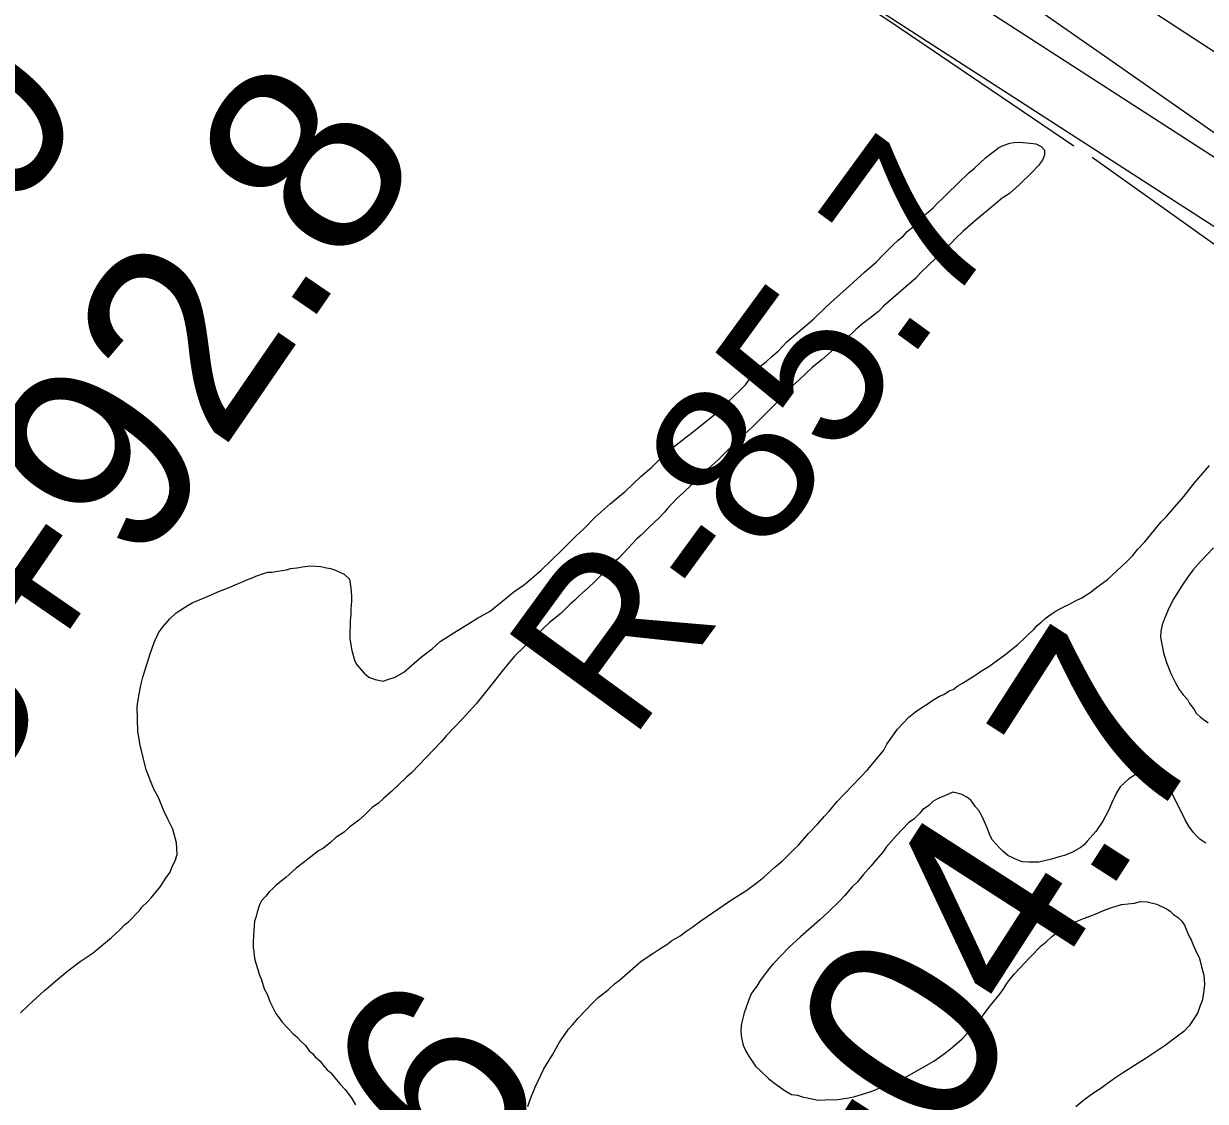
# Model space of a CAD drawing. Extents: x 3704301 to 3742427, y 506229 to 532009.
# Drawn here: x 3726051 to 3726657, y 517127 to 517681 of the extents above; entities that cross this region are included whole.
import ezdxf

# ---------------------------------------------------------------- set-up
doc = ezdxf.new("R2010")
doc.units = 0
for name, color, linetype in [('V-LEVE-TOET', 7, 'Continuous'), ('V-RIVR-RANG-IDEN', 7, 'Continuous'), ('V-ROAD-CNTR', 7, 'Continuous'), ('V-SITE-VEGE', 7, 'Continuous'), ('V-SURV-IDEN', 7, 'Continuous'), ('V-SURV-LINE', 7, 'Continuous'), ('V-TOPO-SHOR', 7, 'Continuous')]:
    doc.layers.add(name, color=color, linetype=linetype)

msp = doc.modelspace()

# ---------------------------------------------------------------- linework, layer by layer
at = {"layer": 'V-LEVE-TOET'}
msp.add_lwpolyline([(3725945.33, 517914.49), (3726004.19, 517911.57), (3726047.26, 517908.27), (3726126.62, 517901.22), (3726168.71, 517893.81), (3726206.49, 517884.93), (3726268.73, 517865.5), (3726295.39, 517854.72), (3726320.96, 517843.92), (3726373.52, 517820.16), (3726420.98, 517793.56), (3726463.35, 517763.3), (3726609.52, 517661.28), (3726709.19, 517591.6), (3726736.59, 517572.67), (3726754.41, 517556.23), (3726783.23, 517523.74), (3726857.27, 517444.99), (3726940.78, 517356.95), (3727038.52, 517254.84), (3727134.75, 517147.25), (3727164.91, 517111.61)], dxfattribs=at)
at = {"layer": 'V-ROAD-CNTR'}
for points in [[(3726343.51, 517817.69), (3726660.2, 517613.2), (3726693.62, 517591.82), (3726714.4, 517575.44), (3726728.64, 517564.27), (3726743.09, 517551.46), (3726767.42, 517529.71), (3726826.9, 517468.07), (3727182.61, 517078.62), (3727731.66, 516400.01)], [(3726327.23, 517792.48), (3726643.98, 517587.97), (3726676.21, 517567.34), (3726695.86, 517551.86), (3726709.42, 517541.22), (3726723.14, 517529.05), (3726746.6, 517508.08), (3726805.02, 517447.53), (3727149.44, 517070.45)]]:
    msp.add_lwpolyline(points, dxfattribs=at)
at = {"layer": 'V-SITE-VEGE'}
for points in [[(3726160.55, 517392.95), (3726163.09, 517393.88), (3726165.67, 517395.14), (3726167.77, 517395.84), (3726170.08, 517396.88), (3726173.86, 517398.17), (3726176.13, 517398.82), (3726178.2, 517398.93), (3726181.34, 517399.33), (3726185.68, 517400.09), (3726187.73, 517400.73), (3726191.14, 517401.15), (3726194.02, 517401.6), (3726198.09, 517402.08), (3726203.32, 517401.82), (3726206.22, 517401.13), (3726208.29, 517400.7), (3726210.87, 517399.99), (3726215.27, 517397.82), (3726218.11, 517395.33), (3726218.77, 517390.72), (3726219.14, 517386.65), (3726219.2, 517383.93), (3726218.76, 517379.84), (3726218.82, 517377.39), (3726218.36, 517373.85), (3726218.42, 517371.67), (3726218.23, 517367.86), (3726218.31, 517364.6), (3726219.28, 517358.63), (3726220.77, 517353.23), (3726221.9, 517351.36), (3726225.54, 517347.09), (3726228.04, 517344.97), (3726231.34, 517343.69), (3726235.44, 517342.98), (3726237.81, 517343.69), (3726241.59, 517345.03), (3726245.94, 517347.53), (3726255.05, 517355.37), (3726260.5, 517359.53), (3726264.7, 517363.22), (3726271.61, 517367.8), (3726283.83, 517375.23), (3726290.22, 517378.81), (3726302.44, 517388.73), (3726307.9, 517392.57), (3726316.37, 517399.74), (3726327, 517410.06), (3726334.12, 517417.2), (3726338.48, 517421.28), (3726344, 517427.02), (3726347.35, 517429.93), (3726351.82, 517434.01), (3726359.56, 517440.35), (3726367.69, 517447.95), (3726373.24, 517452.81), (3726382.38, 517461.74), (3726384.89, 517463.54), (3726395.57, 517471.75), (3726406.19, 517480.33), (3726412.62, 517486.47), (3726421.33, 517495.12), (3726423.91, 517498.72), (3726427.97, 517503.98), (3726431.98, 517506.8), (3726434.91, 517509.59), (3726438.1, 517512.39), (3726442.61, 517517.13), (3726456.47, 517528.89), (3726462.58, 517535.02), (3726466.84, 517538.94), (3726472.96, 517544.25), (3726482.55, 517552.92), (3726488.67, 517558.24), (3726492.12, 517561.86), (3726497.17, 517566.88), (3726499.83, 517569.39), (3726502.49, 517571.63), (3726504.34, 517573.86), (3726508.35, 517576.95), (3726512.07, 517580.57), (3726514.19, 517582.8), (3726517.65, 517585.88), (3726519.51, 517587.83), (3726522.96, 517591.18), (3726524.82, 517593.13), (3726536.25, 517604.01), (3726538.92, 517606.26), (3726544.5, 517611.56), (3726551.44, 517616.9), (3726554.13, 517618.05), (3726557.1, 517619.21), (3726559.27, 517619.54), (3726562.26, 517619.61), (3726567.44, 517619.19), (3726570.44, 517618.72), (3726573.19, 517617.43), (3726574.87, 517615.57), (3726574.93, 517613.12), (3726573.91, 517610.37)], [(3726573.91, 517610.37), (3726571.8, 517607.6), (3726568.62, 517604.26), (3726561.97, 517597.84), (3726556.91, 517593.36), (3726553.17, 517590.83), (3726548.63, 517587.18), (3726539.57, 517579.61), (3726535.58, 517575.98), (3726532.91, 517573.74), (3726529.19, 517570.11), (3726526.8, 517567.6), (3726523.87, 517565.08), (3726519.1, 517560.07), (3726511.38, 517552.81), (3726508.74, 517549.75), (3726492.22, 517535.48), (3726489.57, 517532.69), (3726485.03, 517529.04), (3726481.56, 517526.51), (3726478.1, 517523.43), (3726473.04, 517518.68), (3726469.57, 517515.88), (3726460.79, 517508.05), (3726455.71, 517504.12), (3726448.81, 517497.42), (3726445.88, 517494.9), (3726436.59, 517485.15), (3726424.64, 517473.16), (3726420.92, 517469.81), (3726418, 517466.75), (3726414.54, 517463.67), (3726407.1, 517456.41), (3726402.58, 517452.22), (3726397.52, 517447.75), (3726394.07, 517444.13), (3726389.28, 517439.38), (3726386.36, 517436.87), (3726381.32, 517431.57), (3726379.73, 517429.63), (3726377.08, 517426.85), (3726372.03, 517422.1), (3726367.78, 517417.91), (3726365.65, 517415.96), (3726356.1, 517405.93), (3726353.17, 517403.41), (3726348.66, 517398.68), (3726343.88, 517393.93), (3726340.69, 517390.87), (3726336.16, 517386.95), (3726333.77, 517384.44), (3726331.37, 517382.48), (3726329.52, 517380.53), (3726326.59, 517377.74), (3726320.72, 517372.97), (3726314.34, 517366.83), (3726310.35, 517363.2), (3726307.43, 517360.13), (3726302.91, 517355.94), (3726300.27, 517352.61)], [(3726342.9, 517177.65), (3726345.82, 517180.44), (3726350.9, 517184.37), (3726354.08, 517187.44), (3726356.76, 517189.41), (3726360.75, 517193.04), (3726367.68, 517198.92), (3726370.35, 517200.9), (3726374.37, 517203.44), (3726378.38, 517206.26), (3726381.07, 517207.68), (3726383.47, 517209.65), (3726387.76, 517212.2), (3726390.69, 517214.45), (3726393.91, 517216.43), (3726398.45, 517219.81), (3726413.7, 517230.24), (3726422, 517235.61), (3726427.35, 517239.55), (3726430.82, 517242.36), (3726436.41, 517247.39), (3726440.14, 517250.48), (3726446.51, 517256.89), (3726448.38, 517258.57), (3726453.67, 517264.68), (3726458.44, 517269.69), (3726461.88, 517273.59), (3726464.54, 517276.37), (3726468.5, 517281.09), (3726484.15, 517297.52), (3726492.34, 517307.52), (3726493.9, 517310.54), (3726499.42, 517318.3), (3726505.26, 517324.42), (3726508.73, 517327.23), (3726511.94, 517329.48), (3726515.69, 517331.75), (3726517.56, 517333.16), (3726521.04, 517335.15), (3726523.2, 517336.02), (3726525.87, 517337.98), (3726528.03, 517338.58), (3726530.43, 517340.54), (3726532.85, 517341.96), (3726539.55, 517346.21), (3726541.95, 517347.9), (3726546.24, 517350.45), (3726554.53, 517356.36), (3726561.2, 517361.7), (3726564.39, 517364.77), (3726566.25, 517366.72), (3726569.18, 517369.24), (3726571.03, 517371.46), (3726573.17, 517373.14), (3726575.29, 517375.1), (3726578.23, 517377.35), (3726580.91, 517379.04), (3726585.21, 517381.33), (3726587.09, 517382.19), (3726590.85, 517384.18), (3726594.08, 517385.62), (3726598.9, 517388.73), (3726601.57, 517390.97), (3726607.18, 517395.19), (3726617.02, 517404.13), (3726620.21, 517407.48), (3726622.58, 517410.53), (3726626.29, 517414.43), (3726634.75, 517424.7), (3726637.41, 517427.21), (3726640.58, 517431.1), (3726646.4, 517437.77), (3726651.94, 517444.7), (3726659.61, 517453.6)], [(3726661.57, 517411.37), (3726654.94, 517404.41), (3726650.96, 517399.96), (3726648.6, 517396.64), (3726645.45, 517391.93), (3726640.73, 517384.47), (3726638.41, 517379.52), (3726636.35, 517374.57), (3726635.33, 517371.83), (3726634.59, 517368.55), (3726634.4, 517365.55), (3726635.95, 517357.43), (3726637.43, 517352.57), (3726639.75, 517346.91), (3726642.04, 517342.07), (3726644.03, 517338.58), (3726646, 517335.91), (3726648.23, 517333.52), (3726649.37, 517331.37), (3726651.62, 517328.43), (3726652.75, 517326.55), (3726654.98, 517324.43), (3726658.86, 517321.53)], [(3726049.22, 517172.61), (3726052.94, 517176.23), (3726061.46, 517184.06), (3726063.59, 517185.74), (3726067.32, 517189.1), (3726073.45, 517194.14), (3726079.86, 517198.92), (3726083.42, 517201.42), (3726086.56, 517203.44), (3726089.75, 517206.24), (3726095.89, 517211.28), (3726100.41, 517215.48), (3726102.8, 517217.98), (3726104.67, 517219.39), (3726110.23, 517225.23), (3726111.56, 517226.9), (3726114.48, 517229.69), (3726116.33, 517231.64), (3726121.09, 517237.47), (3726123.71, 517241.61), (3726126.08, 517244.93), (3726127.1, 517247.68), (3726128.66, 517250.71), (3726129.66, 517254), (3726129.25, 517259.98), (3726127.44, 517267), (3726124.87, 517272.11), (3726122.86, 517276.41), (3726119.97, 517283.15), (3726117.7, 517287.44), (3726113.64, 517297.41), (3726110.61, 517310.12), (3726109.35, 517317.16), (3726109.05, 517329.67), (3726109.75, 517334.31), (3726110.95, 517340.87), (3726111.94, 517344.97), (3726115.73, 517357.03), (3726117.76, 517362.79), (3726120.09, 517367.75), (3726122.19, 517370.79), (3726125.9, 517374.96), (3726129.09, 517378.04), (3726135.25, 517381.99), (3726137.4, 517383.13), (3726144.4, 517386.02), (3726151.4, 517389.19), (3726155.44, 517390.65), (3726160.55, 517392.95)], [(3726300.27, 517352.61), (3726296.31, 517347.89), (3726292.09, 517342.35), (3726283.11, 517331.25), (3726275.96, 517323.46), (3726267.73, 517314.82), (3726265.09, 517311.77), (3726249.97, 517295.89), (3726247.31, 517293.65), (3726239.86, 517286.4), (3726235.6, 517282.75), (3726232.94, 517280.24), (3726229.73, 517277.99), (3726225.75, 517274.08), (3726222.81, 517271.56), (3726218.01, 517267.91), (3726215.35, 517265.4), (3726211.06, 517262.57), (3726208.41, 517260.06), (3726204.67, 517257.24), (3726202.25, 517255.82), (3726194.24, 517249.65), (3726190.77, 517246.84), (3726185.45, 517242.09), (3726180.38, 517238.16), (3726178.79, 517236.48), (3726176.92, 517234.81), (3726175.07, 517232.58), (3726172.96, 517230.08), (3726171.92, 517228.15), (3726170.65, 517224.32), (3726170.16, 517222.13), (3726169.4, 517219.66), (3726168.97, 517215.02), (3726168.57, 517209.03), (3726168.64, 517206.31), (3726168.96, 517204.14), (3726169.32, 517200.61), (3726169.93, 517198.18), (3726171.09, 517194.94), (3726171.7, 517192.51), (3726172.86, 517189.55), (3726174.33, 517184.96), (3726175.76, 517182.28), (3726177.21, 517178.5), (3726178.35, 517176.08), (3726180.35, 517172.32), (3726181.76, 517170.18), (3726183.45, 517167.77), (3726189.32, 517161.66), (3726190.98, 517160.34), (3726192.94, 517158.21), (3726195.44, 517155.82), (3726197.41, 517153.15), (3726199.08, 517151.83), (3726200.48, 517149.96), (3726202.98, 517147.85), (3726204.39, 517145.98), (3726206.63, 517143.31), (3726208.29, 517141.99), (3726213.06, 517136.12), (3726215.85, 517133.2), (3726219.23, 517128.66), (3726221.21, 517125.44)], [(3726657.65, 517259.75), (3726654.61, 517261.85), (3726652.66, 517263.71), (3726651.26, 517265.31), (3726649, 517268.52), (3726647.02, 517271.73), (3726643.59, 517278.72), (3726641.87, 517281.95), (3726640.72, 517284.64), (3726638.18, 517288.38), (3726631.76, 517295.03), (3726630.1, 517296.35), (3726627.9, 517297.11), (3726621.43, 517294.78), (3726618.22, 517292.79), (3726613.69, 517288.6), (3726611.86, 517285.57), (3726609.28, 517280.06), (3726607.73, 517276.49), (3726604.87, 517270.98), (3726601.19, 517265.72), (3726596.69, 517260.71), (3726595.37, 517259.05), (3726593.24, 517257.36)], [(3726593.24, 517257.36), (3726589.21, 517255.09), (3726585.17, 517253.36), (3726582.47, 517252.75), (3726578.42, 517251.56), (3726571.93, 517250.04), (3726566.76, 517249.92), (3726563.49, 517250.11), (3726561.57, 517250.88), (3726556.06, 517253.47), (3726553.56, 517255.58), (3726551.61, 517257.44), (3726547.98, 517261.43), (3726546.55, 517264.39), (3726545.38, 517267.62), (3726543.07, 517273.01), (3726541.08, 517276.49), (3726539.41, 517278.36), (3726537.15, 517281.57), (3726534.93, 517283.42), (3726532.45, 517284.72), (3726529.98, 517285.47), (3726527.79, 517285.97), (3726525.91, 517285.1), (3726519.99, 517282.51), (3726517.58, 517281.09), (3726515.45, 517279.14), (3726512.24, 517276.88), (3726510.92, 517275.22), (3726507.73, 517272.15), (3726505.06, 517270.17), (3726498.69, 517263.49), (3726493.67, 517257.66), (3726491.82, 517255.16), (3726488.38, 517251.27), (3726485.74, 517247.94), (3726481.77, 517243.49), (3726478.86, 517239.88), (3726476.21, 517237.37), (3726472.24, 517232.65), (3726469.85, 517230.14), (3726463.74, 517224.28), (3726459.48, 517220.37), (3726449.63, 517211.7), (3726443.77, 517206.39), (3726435.55, 517197.75), (3726433.7, 517195.53), (3726428.96, 517189.16), (3726427.12, 517186.39), (3726424.49, 517182.79), (3726423.2, 517179.77), (3726420.66, 517172.63), (3726419.67, 517168.53), (3726419.19, 517166.07), (3726418.99, 517162.8), (3726419.34, 517159.81), (3726420.25, 517156.03), (3726421.4, 517153.34), (3726423.1, 517150.39), (3726426.49, 517145.3), (3726429.28, 517142.65), (3726433.18, 517138.93), (3726435.68, 517136.82), (3726441.76, 517132.61), (3726445.07, 517130.79), (3726448.08, 517130.32), (3726450.54, 517129.56), (3726456.29, 517128.35), (3726458.75, 517127.86), (3726462.28, 517127.95), (3726468.8, 517128.11), (3726474.5, 517129.06), (3726477.47, 517129.68), (3726485.84, 517132.33), (3726491.77, 517134.65), (3726503.08, 517139.28), (3726518.11, 517147.81), (3726522.92, 517151.19), (3726526.39, 517153.99), (3726532.52, 517159.31), (3726537.02, 517164.04), (3726539.68, 517166.56), (3726541.79, 517169.33), (3726543.64, 517171.55), (3726546.27, 517175.43), (3726551.82, 517182.09), (3726553.92, 517185.13), (3726555.49, 517187.62), (3726557.6, 517190.39), (3726559.45, 517192.61), (3726567.41, 517200.97), (3726573.24, 517207.09), (3726575.64, 517209.06), (3726578.57, 517211.85), (3726581.5, 517214.1), (3726586.06, 517216.93), (3726588.75, 517218.35), (3726591.98, 517219.79), (3726595.48, 517221.24), (3726600.87, 517223.28), (3726605.98, 517225.58)], [(3726605.98, 517225.58), (3726609.49, 517226.75), (3726614.35, 517228.23), (3726621.13, 517228.94), (3726624.1, 517229.83), (3726627.65, 517229.64), (3726632.57, 517228.4), (3726637.52, 517226.07), (3726639.46, 517224.76), (3726641.13, 517223.17), (3726643.62, 517221.33), (3726645.3, 517219.73), (3726646.71, 517217.59), (3726649.02, 517212.21), (3726650.15, 517210.06), (3726651.03, 517207.83), (3726653.04, 517203.25), (3726654.19, 517201.11), (3726655.68, 517195.7), (3726656.58, 517191.92), (3726656.97, 517187.3), (3726656.54, 517182.67), (3726655.82, 517178.84), (3726654.79, 517176.37), (3726653.52, 517172.8), (3726651.95, 517170.04), (3726649.06, 517165.89), (3726646.41, 517163.1), (3726643.2, 517160.58), (3726636.79, 517155.8), (3726626.62, 517149.02), (3726622.87, 517146.75), (3726614.83, 517141.66), (3726610.28, 517138.56), (3726603.33, 517133.49), (3726600.12, 517131.51), (3726595.04, 517127.85), (3726590.95, 517124.41)], [(3726309.64, 517124.61), (3726310.92, 517128.17), (3726313.48, 517134.49), (3726317.88, 517143.85), (3726322.33, 517151.03), (3726325.97, 517157.65), (3726328.34, 517160.97), (3726330.44, 517164.29), (3726332.56, 517166.51), (3726335.47, 517169.85), (3726342.9, 517177.65)]]:
    msp.add_lwpolyline(points, dxfattribs=at)
at = {"layer": 'V-SURV-LINE'}
msp.add_lwpolyline([(3726674.23, 517658.03), (3726372.87, 517854.67)], dxfattribs=at)
at = {"layer": 'V-TOPO-SHOR'}
for points in [[(3726374.98, 517760.04), (3726417.57, 517732.5), (3726494.99, 517682.14), (3726589.9, 517617.78)], [(3726599.3, 517612.03), (3726712.84, 517531.25), (3726722.54, 517524.41), (3726726.43, 517520.69), (3726792.25, 517455.36)]]:
    msp.add_lwpolyline(points, dxfattribs=at)

# ---------------------------------------------------------------- texts
at = {"layer": 'V-RIVR-RANG-IDEN'}
msp.add_text('R-85.7', height=83, rotation=53.87561, dxfattribs=at).set_placement((3726362.14, 517310.87))
at = {"layer": 'V-SURV-IDEN'}
for s, rotation, p in [('532+45.9', 57.37793, (3725783.94, 517168.9)), ('533+92.8', 55.5026, (3725939.53, 517150.53)), ('539+04.7', 57.22982, (3726361.64, 516851.8)), ('537+92.6', 49.18302, (3725956.47, 516708.62))]:
    msp.add_text(s, height=100, rotation=rotation, dxfattribs=at).set_placement(p)

doc.saveas('drawing.dxf')
